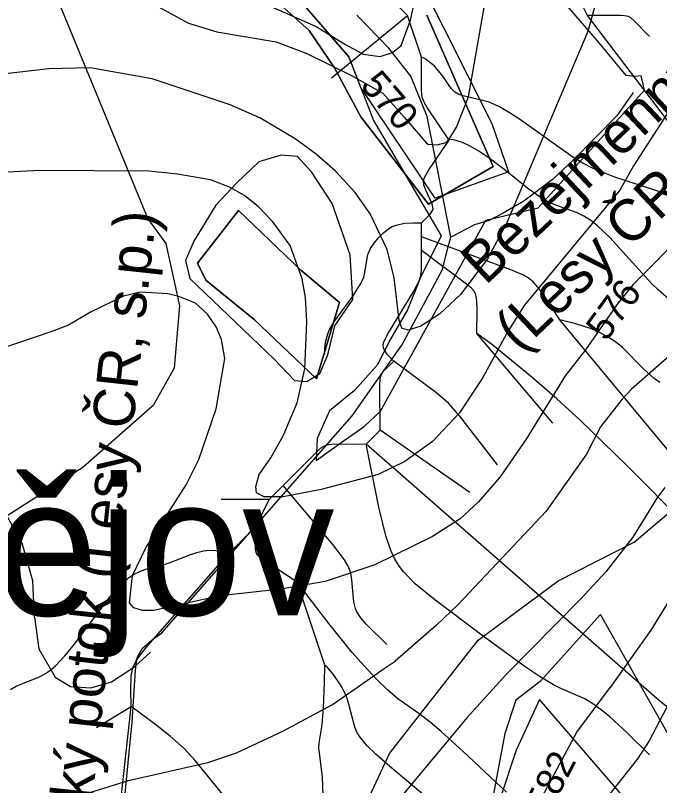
# Model space of a CAD drawing. Extents: x -709584 to -702006, y -1161789 to -1157496.
# Drawn here: x -707273.9 to -707040.9, y -1159575.6 to -1159296.9 of the extents above; entities that cross this region are included whole.
import ezdxf

# ---------------------------------------------------------------- set-up
doc = ezdxf.new("R2010")
doc.units = 0
for name, color, linetype in [('102_obvod PÚ', 7, 'Continuous'), ('104_název KÚ', 7, 'Continuous'), ('120_vrstevnice hlavní', 7, 'Continuous'), ('121_vrstevnice hlavní_popis', 7, 'Continuous'), ('122_vrstevnice základní', 7, 'Continuous'), ('124_vrstevnice doplňková', 7, 'Continuous'), ('408_BPEJ_linie', 7, 'Continuous'), ('411_akumulovaný odtok', 7, 'Continuous'), ('419_LPIS PB', 7, 'Continuous'), ('501_vodní tok', 7, 'Continuous'), ('502_vodní tok_popis', 7, 'Continuous')]:
    doc.layers.add(name, color=color, linetype=linetype)

msp = doc.modelspace()

# ---------------------------------------------------------------- linework, layer by layer
at = {"layer": '102_obvod PÚ'}
for points in [[(-707125, -1159296.84), (-707101.06, -1159351.57), (-707124.48, -1159365.16), (-707148.94, -1159333.63), (-707158.47, -1159315.9), (-707167.56, -1159302.38), (-707196, -1159276.9)], [(-707196, -1159276.9), (-707167.56, -1159302.38), (-707158.47, -1159315.9), (-707148.94, -1159333.63), (-707124.48, -1159365.16), (-707101.06, -1159351.57), (-707125, -1159296.84)], [(-707207.97, -1159386.5), (-707193.13, -1159367.53), (-707170.58, -1159389.04), (-707156.7, -1159400.84), (-707165.01, -1159428.35), (-707187.56, -1159406.94), (-707205.04, -1159392.67), (-707207.97, -1159386.5)], [(-707207.97, -1159386.5), (-707205.04, -1159392.67), (-707187.56, -1159406.94), (-707165.01, -1159428.35), (-707156.7, -1159400.84), (-707170.58, -1159389.04), (-707193.13, -1159367.53), (-707207.97, -1159386.5)], [(-707156.64, -1159649.18), (-707141.39, -1159643.49), (-707133.83, -1159639.49), (-707098.36, -1159620.79), (-707083.66, -1159613.3), (-707051.34, -1159595.93), (-707047.66, -1159593.7), (-707049.67, -1159589.93), (-707053.55, -1159591.98), (-707054.95, -1159589.17), (-707048.03, -1159586.53), (-707084.28, -1159544.42), (-707091.2, -1159559.41), (-707092.7, -1159562.76), (-707098.7, -1159580.6), (-707102.26, -1159596.23), (-707098.98, -1159609), (-707125.53, -1159629.84), (-707156.64, -1159649.18)]]:
    msp.add_lwpolyline(points, dxfattribs=at)
at = {"layer": '120_vrstevnice hlavní'}
for points in [[(-707125.17, -1159343.19), (-707124.61, -1159343.46), (-707121.27, -1159343.74), (-707118.2, -1159342.91), (-707116.81, -1159341.51), (-707114.3, -1159337.33), (-707110, -1159326.39), (-707101, -1159275.31)], [(-707227.43, -1159290.74), (-707211.29, -1159299.74), (-707201, -1159302.89), (-707179.57, -1159306.46), (-707168.43, -1159310.74), (-707152.28, -1159318.6), (-707141, -1159325.03), (-707133.25, -1159333.71), (-707125.17, -1159343.19)], [(-707038.99, -1159467.75), (-707041.85, -1159471.61), (-707050.56, -1159485.74), (-707060.33, -1159498.28), (-707069.45, -1159508.09), (-707096.49, -1159535.5)], [(-707096.49, -1159535.5), (-707110.5, -1159550.95), (-707117.79, -1159559.79), (-707133.98, -1159579.17), (-707143.53, -1159588.72), (-707168.99, -1159610.27), (-707193, -1159627.2), (-707219.9, -1159643.11), (-707233.79, -1159649.18), (-707244.2, -1159652.22), (-707255.2, -1159653.81), (-707274, -1159653.52), (-707281.52, -1159652.8), (-707307.56, -1159648.46), (-707321.44, -1159647.3), (-707328.39, -1159645.71), (-707349.22, -1159639.2), (-707367.59, -1159635.88)]]:
    msp.add_lwpolyline(points, dxfattribs=at)
msp.add_open_spline([(-707096.49, -1159535.5), (-707096.49, -1159535.5)], degree=1, dxfattribs=at)
at = {"layer": '122_vrstevnice základní'}
for points in [[(-707024.99, -1159153.88), (-707050.14, -1159149.59), (-707054.71, -1159150.45), (-707057.99, -1159152.31), (-707061.14, -1159157.02), (-707062.28, -1159168.74), (-707061.57, -1159197.31), (-707058.42, -1159228.17), (-707057.85, -1159261.6), (-707059.14, -1159274.46), (-707066.85, -1159302.74), (-707096.28, -1159372.18)], [(-707200.52, -1159285.11), (-707165.03, -1159300.87), (-707154.71, -1159307.28), (-707148.03, -1159310.91), (-707141.89, -1159311.74), (-707137.44, -1159310.35), (-707134.37, -1159307.84), (-707131.02, -1159298.64), (-707129.35, -1159291.67)], [(-707096.28, -1159372.18), (-707103.14, -1159385.03), (-707112.85, -1159397.89), (-707120.43, -1159405.03), (-707127.28, -1159409.32), (-707131.85, -1159410.75), (-707134.14, -1159410.03), (-707135, -1159407.32), (-707136.85, -1159391.89), (-707139.43, -1159381.61), (-707145.57, -1159368.75), (-707151, -1159361.03), (-707158.14, -1159353.32), (-707165.14, -1159347.17), (-707172.71, -1159341.6), (-707185.43, -1159334.03), (-707196.14, -1159329.32), (-707224.43, -1159319.89), (-707246.89, -1159315.83), (-707261.84, -1159316.2), (-707279.7, -1159318.3)], [(-707034.28, -1159326.46), (-707050.28, -1159351.32), (-707055.28, -1159360.18), (-707089.85, -1159401.89), (-707096.14, -1159411.89), (-707104.85, -1159427.89), (-707113.28, -1159440.75), (-707123, -1159451.04), (-707133, -1159458.32), (-707142.71, -1159463.04), (-707163.29, -1159468.47), (-707177, -1159471.04), (-707183.86, -1159471.04), (-707186.71, -1159469.61), (-707186.86, -1159467.32), (-707185.71, -1159463.04), (-707181.43, -1159457.04), (-707177, -1159449.04), (-707172, -1159437.04), (-707169.14, -1159424.75), (-707168.43, -1159407.61), (-707169, -1159399.03), (-707170.14, -1159392.18), (-707174.43, -1159380.18), (-707180.71, -1159371.6), (-707186, -1159366.18), (-707191, -1159362.03), (-707196.43, -1159359.03), (-707203.29, -1159356.46), (-707215.29, -1159354.32), (-707225.57, -1159353.32), (-707265, -1159353.03), (-707283.86, -1159354.03)], [(-707031.28, -1159375.03), (-707050.42, -1159394.32), (-707055.85, -1159400.89), (-707067.71, -1159417.89), (-707075, -1159427.32), (-707089.14, -1159450.18), (-707098.57, -1159463.89), (-707106.42, -1159472.9), (-707113, -1159479.04), (-707123, -1159485.47), (-707143.85, -1159495.75), (-707161.86, -1159501.75), (-707177.86, -1159504.47), (-707199.86, -1159506.9), (-707223.86, -1159512.18), (-707227.86, -1159512.18), (-707231, -1159511.32), (-707232.57, -1159509.47), (-707231.57, -1159499.61), (-707226.72, -1159489.61), (-707212.14, -1159466.75), (-707207.57, -1159457.61), (-707201.29, -1159439.32), (-707198.14, -1159421.03), (-707199.29, -1159414.18), (-707201.29, -1159409.61), (-707204.43, -1159405.03), (-707208.71, -1159401.03), (-707214.72, -1159398.61), (-707218.72, -1159397.61), (-707228.72, -1159397.03), (-707234.72, -1159398.46), (-707246.72, -1159404.32), (-707254.72, -1159409.03), (-707260.72, -1159411.32), (-707286.72, -1159420.03)], [(-707032.42, -1159415.89), (-707050.99, -1159432.18), (-707054.42, -1159435.75), (-707062.28, -1159445.75), (-707067.28, -1159455.61), (-707081.85, -1159476.32), (-707113.73, -1159510.01), (-707121.54, -1159517.53), (-707136.55, -1159530.6)], [(-707024.71, -1159488.04), (-707044.05, -1159519.36), (-707058.68, -1159540.12)], [(-707248.54, -1159578.6), (-707232.92, -1159573.68), (-707204.28, -1159567.17), (-707193.87, -1159563.7), (-707177.09, -1159555.89), (-707159.15, -1159546.2), (-707150.19, -1159539.98), (-707140.44, -1159533.2), (-707136.55, -1159530.6)], [(-707330.68, -1159683.57), (-707320.09, -1159678.68), (-707305.24, -1159677.97), (-707296.57, -1159679.12), (-707278.34, -1159683.03), (-707258.09, -1159690.26), (-707227.71, -1159703.28), (-707219.62, -1159706.17), (-707216.72, -1159706.61), (-707215.28, -1159706.03), (-707213.25, -1159701.83), (-707203.41, -1159679.7), (-707195.89, -1159667.41), (-707189.09, -1159658.15), (-707180.99, -1159648.89), (-707172.03, -1159640.94), (-707155.39, -1159629.37), (-707111.42, -1159608.39), (-707102.6, -1159603.33), (-707092.91, -1159594.22), (-707085.82, -1159584.38), (-707070.75, -1159556.21), (-707058.68, -1159540.13)], [(-707035.98, -1159542.9), (-707044.59, -1159559.38), (-707048.79, -1159565.87), (-707064.7, -1159585.97), (-707073.09, -1159599.28), (-707078.3, -1159610.71), (-707086.69, -1159636.74), (-707092.33, -1159649.76), (-707102.89, -1159662.78), (-707121.83, -1159677.53), (-707142.66, -1159696.19), (-707152.35, -1159706.61)]]:
    msp.add_lwpolyline(points, dxfattribs=at)
for points in [[(-707136.55, -1159530.6), (-707136.55, -1159530.6)], [(-707058.68, -1159540.13), (-707058.68, -1159540.12)]]:
    msp.add_open_spline(points, degree=1, dxfattribs=at)
at = {"layer": '124_vrstevnice doplňková'}
for points in [[(-707266.98, -1159514.65), (-707267.52, -1159501.55), (-707271.43, -1159487.83), (-707279, -1159474.18), (-707283.86, -1159468.47), (-707287.86, -1159464.89), (-707295.37, -1159462.1), (-707307.97, -1159461.28), (-707314.73, -1159461.87), (-707321.86, -1159463.32), (-707333.01, -1159466.75), (-707342.44, -1159471.32), (-707352.01, -1159478.18)], [(-707266.98, -1159514.65), (-707265.39, -1159526.14), (-707259.47, -1159536.33), (-707253.93, -1159539.76), (-707246.62, -1159540.25), (-707239.14, -1159538.09), (-707233.93, -1159534.62), (-707230.61, -1159532.31), (-707224.97, -1159527.25)]]:
    msp.add_lwpolyline(points, dxfattribs=at)
msp.add_open_spline([(-707266.98, -1159514.65), (-707266.98, -1159514.65)], degree=1, dxfattribs=at)
at = {"layer": '408_BPEJ_linie'}
for points in [[(-707122.74, -1159275.38), (-707128, -1159283.5), (-707101.5, -1159336), (-707095.5, -1159353.5), (-707122, -1159363), (-707148.96, -1159323.04), (-707153.32, -1159311.87), (-707172.84, -1159289.28), (-707205.38, -1159257.65), (-707218.17, -1159249.21), (-707224.5, -1159238), (-707233.5, -1159198), (-707240, -1159184.5), (-707252.5, -1159171), (-707279.5, -1159150.5), (-707273.5, -1159140.5)], [(-707339, -1159191.5), (-707322, -1159204), (-707307.5, -1159217.5), (-707285.5, -1159244.5), (-707270, -1159269), (-707257.5, -1159294), (-707226, -1159370.5), (-707219.5, -1159379.5), (-707214.5, -1159402), (-707216.5, -1159424.5), (-707224, -1159438), (-707249.5, -1159460.5), (-707278.5, -1159479), (-707328, -1159503.5), (-707352, -1159519), (-707375.5, -1159550.5), (-707383.5, -1159572.5), (-707382, -1159595.5)], [(-707165, -1159843), (-707146.5, -1159824.5), (-707132.5, -1159793.5), (-707129, -1159766.5), (-707132, -1159739.5), (-707152.5, -1159667.5), (-707156.5, -1159627), (-707149, -1159586.5), (-707138.5, -1159564), (-707106.5, -1159523), (-707077.5, -1159501.5), (-707050, -1159487.5), (-707020, -1159462), (-707005, -1159438), (-706998, -1159411), (-707007, -1159330), (-707017, -1159288)]]:
    msp.add_lwpolyline(points, dxfattribs=at)
at = {"layer": '411_akumulovaný odtok'}
for p, q in [((-707131.99, -1159297), (-707156.99, -1159272)), ((-707159.49, -1159319.5), (-707131.99, -1159297)), ((-707126.99, -1159312), (-707131.99, -1159297)), ((-707034.49, -1159339.5), (-707066.99, -1159297)), ((-707126.99, -1159377), (-707126.99, -1159372)), ((-707126.99, -1159382), (-707126.99, -1159377)), ((-707079.49, -1159444.5), (-707106.99, -1159412)), ((-707146.99, -1159452), (-707141.99, -1159447)), ((-707109.49, -1159469.5), (-707141.99, -1159447)), ((-707181.99, -1159472), (-707176.99, -1159467)), ((-707199.49, -1159472), (-707181.99, -1159472)), ((-707186.99, -1159482), (-707181.99, -1159472)), ((-707196.99, -1159492), (-707186.99, -1159482)), ((-707161.99, -1159532), (-707171.99, -1159502)), ((-707244.49, -1159554.5), (-707231.99, -1159547)), ((-707241.99, -1159637), (-707231.99, -1159547))]:
    msp.add_line(p, q, dxfattribs=at)
for points in [[(-707066.99, -1159297), (-707068.67, -1159293.61), (-707070.59, -1159290.39), (-707071.77, -1159288.7), (-707074.55, -1159285.44), (-707077.3, -1159282.88), (-707082.55, -1159278.79), (-707086.6, -1159275.92), (-707090.82, -1159273.45), (-707093.89, -1159272.27), (-707098.89, -1159271.2), (-707105.78, -1159270.33), (-707126.59, -1159268.13), (-707130.53, -1159267.43), (-707134.78, -1159266.25), (-707136.76, -1159265.49), (-707140, -1159263.74), (-707141.1, -1159262.92), (-707141.99, -1159262)], [(-707044.49, -1159304.5), (-707050.18, -1159298.73), (-707051.31, -1159297.8), (-707052.13, -1159297.35), (-707053.5, -1159297.04), (-707054.97, -1159296.95), (-707066.99, -1159297)], [(-707116.99, -1159342), (-707124.9, -1159330.24), (-707125.89, -1159328.6), (-707126.64, -1159326.9), (-707126.9, -1159325.67), (-707127.04, -1159323.76), (-707126.99, -1159312)], [(-707036.99, -1159362), (-707057, -1159355.46), (-707064.83, -1159352.35), (-707068.57, -1159350.4), (-707072.2, -1159348.15), (-707091.57, -1159334.51), (-707095.13, -1159332.16), (-707098.76, -1159330.05), (-707102.5, -1159328.36), (-707104.42, -1159327.77), (-707111.92, -1159326.07), (-707113.53, -1159325.49), (-707114.94, -1159324.66), (-707116.14, -1159323.46), (-707119.67, -1159318.41), (-707122.32, -1159315.33), (-707124.87, -1159313.19), (-707125.89, -1159312.49), (-707126.99, -1159312)], [(-707126.99, -1159372), (-707123.86, -1159368.86), (-707123.01, -1159367.5), (-707122.82, -1159366.88), (-707123.13, -1159365.11), (-707125.45, -1159360.13), (-707126.12, -1159358.27), (-707126.26, -1159357.05), (-707125.98, -1159355.82), (-707124.31, -1159352.8), (-707116.99, -1159342)], [(-706989.49, -1159434.5), (-707023.71, -1159410.2), (-707031.49, -1159404.46), (-707036.54, -1159400.48), (-707041.36, -1159396.25), (-707043.67, -1159393.99), (-707058.82, -1159377.3), (-707063.32, -1159373.01), (-707065.69, -1159371.14), (-707068.2, -1159369.54), (-707070.65, -1159368.36), (-707078.39, -1159365.54), (-707080.93, -1159364.47), (-707083.55, -1159363.06), (-707088.54, -1159359.6), (-707096.57, -1159353.05), (-707103.04, -1159348.16), (-707106.29, -1159346), (-707109.39, -1159344.21), (-707112.19, -1159342.91), (-707114.06, -1159342.28), (-707115.55, -1159341.95), (-707116.56, -1159341.86), (-707116.99, -1159342)], [(-707161.99, -1159419.5), (-707162, -1159417.69), (-707161.71, -1159415.11), (-707160.88, -1159412.07), (-707160.23, -1159410.54), (-707158.72, -1159407.85), (-707151.7, -1159398.32), (-707148.92, -1159393.97), (-707147.9, -1159391.67), (-707147.58, -1159390.53), (-707146.35, -1159383.47), (-707145.47, -1159381.28), (-707144.13, -1159379.27), (-707142.52, -1159377.39), (-707140.75, -1159375.63), (-707138.8, -1159374.04), (-707137.57, -1159373.34), (-707136.15, -1159372.77), (-707133.07, -1159372.12), (-707130.09, -1159371.93), (-707126.99, -1159372)], [(-707076.99, -1159407), (-707081.98, -1159399.21), (-707084.26, -1159395.93), (-707086.55, -1159393.29), (-707088.35, -1159391.9), (-707090.37, -1159390.81), (-707094.7, -1159389.01), (-707126.99, -1159377)], [(-707136.99, -1159422), (-707139.26, -1159419.73), (-707140.39, -1159418.05), (-707140.72, -1159417.16), (-707140.82, -1159416.26), (-707140.7, -1159415.41), (-707139.22, -1159412.32), (-707129.76, -1159396.7), (-707127.71, -1159392.72), (-707127.22, -1159391.03), (-707126.98, -1159388.95), (-707126.99, -1159382)], [(-707106.99, -1159412), (-707106.84, -1159403.25), (-707106.92, -1159400.13), (-707107.31, -1159397.96), (-707107.96, -1159396.71), (-707108.92, -1159395.63), (-707110.65, -1159394.15), (-707126.99, -1159382)], [(-707040.8, -1159429.69), (-707042.87, -1159428.24), (-707046.73, -1159424.79), (-707054.31, -1159417.04), (-707056.81, -1159415.04), (-707059.66, -1159413.16), (-707062.54, -1159411.65), (-707065.5, -1159410.37), (-707071.11, -1159408.45), (-707076.99, -1159407)], [(-706926.99, -1159547), (-706934.85, -1159543.16), (-706942.61, -1159539.07), (-706951.04, -1159534.15), (-706955.07, -1159531.51), (-706958.86, -1159528.75), (-706962.13, -1159526.1), (-706976.32, -1159513.25), (-706982.08, -1159508.29), (-706988.06, -1159503.72), (-706997.68, -1159497.45), (-707000.79, -1159495.24), (-707003.81, -1159492.77), (-707006.71, -1159490.11), (-707009.51, -1159487.32), (-707014.92, -1159481.47), (-707022.79, -1159472.33), (-707076.99, -1159407)], [(-706923.4, -1159580.6), (-706930.96, -1159574.39), (-706938.42, -1159568.01), (-706988.81, -1159523.09), (-707005.56, -1159506.46), (-707031.31, -1159481.29), (-707052.82, -1159459.61), (-707069.62, -1159443.36), (-707077.99, -1159435.69), (-707086.94, -1159427.9), (-707101.18, -1159416.28), (-707106.99, -1159412)], [(-707141.99, -1159447), (-707142.03, -1159430.77), (-707141.88, -1159428.13), (-707141.63, -1159427.15), (-707140.91, -1159425.93), (-707136.99, -1159422)], [(-707099.49, -1159459.5), (-707113.07, -1159441.97), (-707117.18, -1159437.2), (-707121.95, -1159433.22), (-707136.99, -1159422)], [(-707176.99, -1159467), (-707165.02, -1159454.93), (-707163.47, -1159453.55), (-707161.79, -1159452.49), (-707160.51, -1159452.12), (-707158.45, -1159451.92), (-707146.99, -1159452)], [(-707044.49, -1159564.5), (-707052.77, -1159556.19), (-707058.8, -1159550.73), (-707061.93, -1159548.18), (-707065, -1159545.95), (-707067.89, -1159544.22), (-707076.52, -1159540.48), (-707079.18, -1159539.13), (-707084.39, -1159536.02), (-707089.5, -1159532.57), (-707104.66, -1159521.56), (-707122.19, -1159508.42), (-707129.28, -1159502.52), (-707133.46, -1159498.23), (-707135.24, -1159495.89), (-707136.7, -1159493.4), (-707137.92, -1159490.75), (-707139.88, -1159485.16), (-707142.42, -1159474.85), (-707146.99, -1159452)], [(-707004.49, -1159554.5), (-707004.9, -1159555.18), (-707006.28, -1159556.11), (-707008.5, -1159557), (-707011.09, -1159557.49), (-707014.13, -1159557.61), (-707017.48, -1159557.31), (-707021, -1159556.62), (-707024.53, -1159555.54), (-707028.5, -1159553.81), (-707032.12, -1159551.75), (-707035.25, -1159549.52), (-707040.93, -1159544.86), (-707049.35, -1159537.59), (-707146.99, -1159452)], [(-707139.49, -1159524.5), (-707146.85, -1159517.31), (-707148.96, -1159514.87), (-707150.38, -1159512.7), (-707150.89, -1159511.56), (-707151.51, -1159509.09), (-707152.17, -1159501.17), (-707152.59, -1159498.59), (-707153.47, -1159496.15), (-707154.81, -1159493.84), (-707159, -1159488.39), (-707176.99, -1159467)], [(-707171.99, -1159502), (-707183.87, -1159494.16), (-707185.58, -1159492.89), (-707186.28, -1159492.17), (-707186.75, -1159491.32), (-707187.04, -1159489.81), (-707186.99, -1159482)], [(-707275.68, -1159540.81), (-707273.55, -1159539.66), (-707264.98, -1159536.09), (-707262.98, -1159535.04), (-707261.12, -1159533.73), (-707259.37, -1159532.21), (-707256.09, -1159528.74), (-707252.99, -1159524.95), (-707239.46, -1159507.05), (-707236.28, -1159503.41), (-707232.84, -1159500.27), (-707230.96, -1159499.03), (-707228.93, -1159498.07), (-707226.79, -1159497.33), (-707220.11, -1159495.56), (-707217.91, -1159494.85), (-707210.79, -1159492.04), (-707208.27, -1159491.21), (-707205.8, -1159490.63), (-707203.44, -1159490.39), (-707201.4, -1159490.5), (-707198.25, -1159491.28), (-707196.99, -1159492)], [(-707231.99, -1159547), (-707232.14, -1159540.96), (-707231.97, -1159536.1), (-707231.53, -1159533.43), (-707231.16, -1159532.32), (-707229.94, -1159530.05), (-707228.39, -1159527.9), (-707225.8, -1159524.79), (-707196.99, -1159492)], [(-707096.24, -1159577.98), (-707111.92, -1159563.19), (-707119.82, -1159556.04), (-707123.84, -1159552.67), (-707127.92, -1159549.53), (-707135.49, -1159544.13), (-707139.31, -1159540.95), (-707143.42, -1159536.96), (-707147.75, -1159532.3), (-707152.14, -1159527.24), (-707160.54, -1159516.94), (-707171.99, -1159502)], [(-707119.49, -1159639.5), (-707145, -1159617.52), (-707152.61, -1159610.64), (-707156.08, -1159607.05), (-707157.63, -1159605.17), (-707159, -1159603.2), (-707160.11, -1159601.12), (-707160.89, -1159598.97), (-707161.79, -1159594.37), (-707162.18, -1159589.53), (-707162.76, -1159572.4), (-707164.09, -1159561.97), (-707163.96, -1159560.07), (-707162.91, -1159553.54), (-707162.4, -1159547.45), (-707162.04, -1159538.22), (-707161.99, -1159532)], [(-707086.99, -1159612), (-707138.46, -1159568.66), (-707143.48, -1159564.26), (-707146.59, -1159561.23), (-707149.26, -1159557.99), (-707150.32, -1159556.23), (-707151.08, -1159554.44), (-707153.21, -1159546.12), (-707154.03, -1159543.66), (-707155.06, -1159541.24), (-707156.24, -1159539.09), (-707158.81, -1159535.4), (-707160.99, -1159532.89), (-707161.99, -1159532)], [(-707141.99, -1159652), (-707200.28, -1159576.96), (-707208.81, -1159566.45), (-707212.66, -1159562.33), (-707217.92, -1159557.7), (-707223.61, -1159553.2), (-707231.99, -1159547)]]:
    msp.add_lwpolyline(points, dxfattribs=at)
at = {"layer": '419_LPIS PB'}
for points in [[(-707172.84, -1159289.28), (-707153.32, -1159311.87), (-707144.31, -1159334.97), (-707119.9, -1159376.7), (-707127.3, -1159391.8), (-707132.07, -1159403.46), (-707138.11, -1159413.85), (-707143.07, -1159423.42), (-707151.18, -1159432.59), (-707160.24, -1159440.03), (-707164.76, -1159450.05), (-707165.1, -1159458), (-707154.89, -1159450.58), (-707147.78, -1159445.68), (-707141.8, -1159440.1), (-707103.74, -1159370.99), (-707084.81, -1159366.51), (-707046.3, -1159324), (-707047.47, -1159318.82), (-707049.76, -1159318.99), (-707052.9, -1159318.64), (-707063.34, -1159306.12), (-707078.69, -1159288.13)], [(-707034, -1159563.6), (-707062.17, -1159513.66), (-707084.1, -1159537.9), (-707092.85, -1159544.62), (-707096.86, -1159556.67), (-707102.86, -1159588.81)]]:
    msp.add_lwpolyline(points, dxfattribs=at)
msp.add_lwpolyline([(-707209.33, -1159378.57), (-707212.34, -1159385.6), (-707210.83, -1159392.13), (-707180.3, -1159421.25), (-707172.94, -1159428.97), (-707168.44, -1159429.32), (-707163.71, -1159426.42), (-707160.88, -1159419.71), (-707158.28, -1159409.2), (-707151.77, -1159399.66), (-707152.77, -1159383.59), (-707159.28, -1159365.01), (-707166.79, -1159353.46), (-707171.79, -1159347.94), (-707177.8, -1159347.44), (-707185.81, -1159349.95), (-707193.82, -1159357.48), (-707201.32, -1159365.52)], close=True, dxfattribs=at)
at = {"layer": '501_vodní tok'}
for points in [[(-707236.58, -1159604.55), (-707233.81, -1159574.69), (-707231.68, -1159552.64), (-707230.38, -1159533.8), (-707229.89, -1159529.21), (-707227.93, -1159525.84), (-707224.34, -1159522.77), (-707220.89, -1159520.28), (-707152.09, -1159441.77), (-707138.44, -1159422.37), (-707134.12, -1159416.24), (-707119.42, -1159388.85), (-707117.71, -1159382), (-707116.4, -1159377.18), (-707124.99, -1159333.5), (-707130.84, -1159318.95), (-707138.81, -1159308.8), (-707150.39, -1159296.87)], [(-707050.38, -1159324.79), (-707056.37, -1159333.21), (-707071.98, -1159349.22), (-707079.76, -1159356.35), (-707090.01, -1159364.18), (-707097.42, -1159368.46), (-707102.54, -1159371.13), (-707107.86, -1159372.73), (-707116.4, -1159377.18)]]:
    msp.add_lwpolyline(points, dxfattribs=at)

# ---------------------------------------------------------------- texts
at = {"layer": '104_název KÚ'}
msp.add_text('k. ú. Kunějov', height=50, dxfattribs=at).set_placement((-707545, -1159514))
at = {"layer": '121_vrstevnice hlavní_popis'}
for s, rotation, p in [('570', 310.5742, (-707149.45, -1159322.35)), ('576', 53.7094, (-707060.17, -1159415.22)), ('582', 62.4024, (-707081.11, -1159586.41))]:
    msp.add_text(s, height=10, rotation=rotation, dxfattribs=at).set_placement(p)
at = {"layer": '502_vodní tok_popis'}
for s, rotation, p in [('Bezejmenný vodní tok 01', 43.364, (-707103.84, -1159394.85)), ('(Lesy ČR, s.p.)', 43.364, (-707091.54, -1159419.03)), ('Kunějovský potok (Lesy ČR, s.p.)', 83.7769, (-707254.98, -1159663.1))]:
    msp.add_text(s, height=15, rotation=rotation, dxfattribs=at).set_placement(p)

doc.saveas('drawing.dxf')
